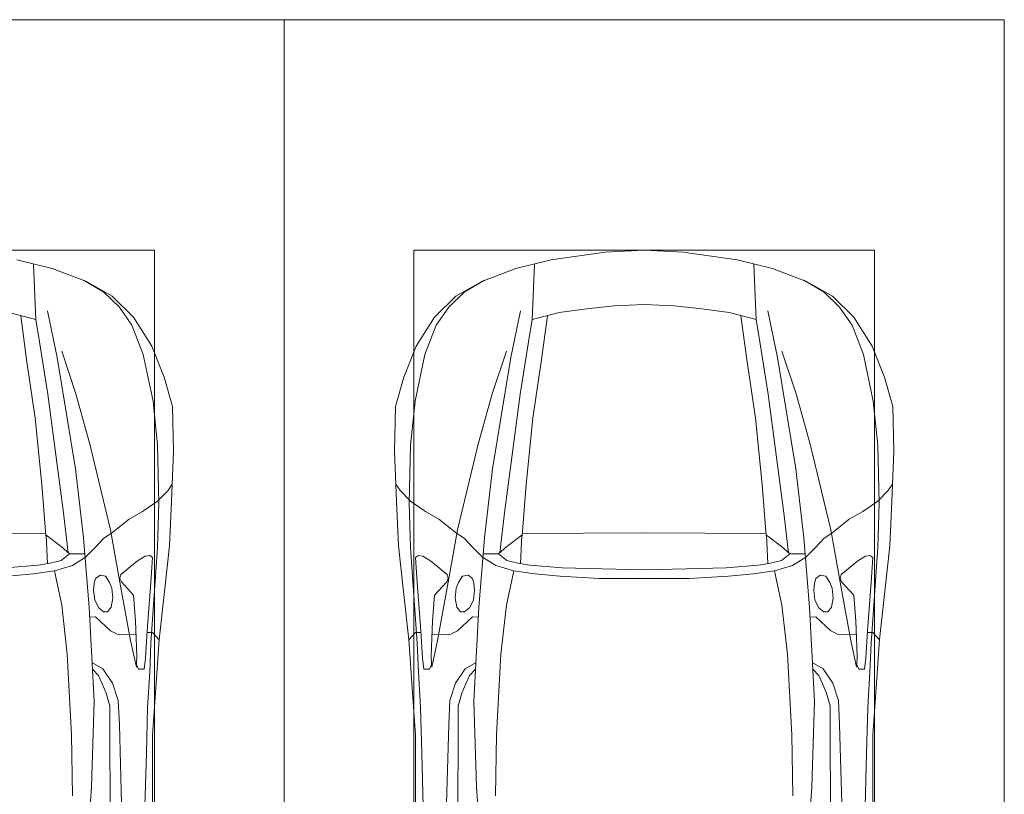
# Model space of a CAD drawing. Header units: millimetres. Extents: x -32229 to 291619, y -13689 to 125138.
# Tile 550 of 565: x 120018 to 123435, y 101663 to 104350. Entities that reach past the tile are written whole.
import ezdxf

# ---------------------------------------------------------------- set-up
doc = ezdxf.new("R2010")
doc.units = ezdxf.units.MM
doc.layers.add('A-DETL-GENF-OTLN', color=7, linetype='Continuous', lineweight=18)
doc.layers.add('C-PRKG-____-OTLN', color=7, linetype='Continuous', lineweight=18)

# ---------------------------------------------------------------- blocks, each defined once
blk = doc.blocks.new('АР_Машиноместо - 4900x2400_М__5300х2500_-V39--02 ЭМ')
at = {"layer": 'A-DETL-GENF-OTLN', "color": 253, "lineweight": 13, "true_color": 0xaaaaaa}
for p, q in [((1573, 4466.6), (1695.6, 4436.7)), ((1638.8, 4260.3), (1630.7, 4451.1)), ((1695.6, 4436.7), (1814, 4391.6)), ((1814, 4391.6), (1903.7, 4340.6)), ((1903.7, 4340.6), (1977.5, 4267.9)), ((1544.5, 4283.9), (1639, 4259.4)), ((1586, 4272.5), (1606.4, 4121.6)), ((1977.5, 4267.9), (2041.4, 4167)), ((2041.4, 4167), (2083.6, 4059.2)), ((1606.4, 4121.6), (1636.1, 3917.5)), ((2083.6, 4059.2), (2112.6, 3958.4)), ((2112.6, 3958.4), (2116, 3802.9)), ((1636.1, 3917.5), (1659.9, 3687.8)), ((2116, 3802.9), (2109.8, 3630)), ((1659.9, 3687.8), (1673.4, 3509.6)), ((2061.4, 3629.8), (2096.2, 3665.5)), ((2096.2, 3665.5), (2111.9, 3688.4)), ((2008.6, 3594.2), (2061.4, 3629.8)), ((2109.8, 3630), (2102.9, 3474.2)), ((1962.1, 3567), (2008.6, 3594.2)), ((1901.7, 3518.6), (1962.1, 3567)), ((1250, 3520.1), (1672.8, 3517.2)), ((1674.4, 3512.1), (1679, 3413)), ((1726.8, 3472.4), (1674.4, 3512.1)), ((1823.6, 3260.1), (1804.3, 3502.8)), ((1845.3, 3470.4), (1875.1, 3501.2)), ((1875.1, 3501.2), (1901.7, 3518.6)), ((1755.7, 3447), (1726.8, 3472.4)), ((1809.8, 3433.7), (1845.3, 3470.4)), ((2102.9, 3474.2), (2084.3, 3305.9)), ((1688.9, 3414.8), (1727, 3424.2)), ((1727, 3424.2), (1755.7, 3447)), ((1755.7, 3447.2), (1808.7, 3447.2)), ((1992, 3422.8), (1933.2, 3375.1)), ((2018.5, 3439.1), (1992, 3422.8)), ((2033.8, 3441.1), (2018.5, 3439.1)), ((2043.4, 3434.5), (2033.8, 3441.1)), ((2037.8, 3347.3), (2043.4, 3434.5)), ((1534.7, 3397.8), (1646.7, 3407.2)), ((1646.7, 3407.2), (1688.9, 3414.8)), ((1845.9, 3360.7), (1841.3, 3344.5)), ((1861.3, 3372.5), (1845.9, 3360.7)), ((1880, 3369.3), (1861.3, 3372.5)), ((1894.8, 3346.8), (1880, 3369.3)), ((1933.2, 3375.1), (1930.3, 3360.7)), ((1930.3, 3360.7), (1935.4, 3349.7)), ((1935.4, 3349.7), (1977.8, 3303.2)), ((1841.3, 3344.5), (1838.9, 3321.2)), ((1838.9, 3321.2), (1842.8, 3286.3)), ((1902.9, 3327.4), (1894.8, 3346.8)), ((1906.4, 3292.5), (1902.9, 3327.4)), ((2025.2, 3179.9), (2037.8, 3347.3)), ((1842.8, 3286.3), (1856.8, 3259.9)), ((1900.2, 3262.3), (1906.4, 3292.5)), ((1977.8, 3303.2), (1984.7, 3213.7)), ((2084.3, 3305.9), (2067.1, 3148.3)), ((1840.7, 2936), (1823.6, 3260.1)), ((1856.8, 3259.9), (1873.2, 3246.1)), ((1887.9, 3245.7), (1900.2, 3262.3)), ((1825.4, 3227.6), (1845.5, 3228.1)), ((1845.5, 3228.1), (1898.3, 3179.4)), ((1873.2, 3246.1), (1887.9, 3245.7)), ((1984.7, 3213.7), (1989.1, 3094.6)), ((1898.3, 3179.4), (1920.5, 3167.7)), ((2019.2, 3085), (2025.2, 3179.9)), ((1920.5, 3167.7), (1941.6, 3165.4)), ((1941.6, 3165.4), (1986.4, 3168)), ((2024.8, 3173.5), (2043.1, 3174.2)), ((2043.1, 3174.2), (2067.1, 3148.3)), ((2067.2, 3149.3), (2054, 2964.8)), ((1989.1, 3094.6), (1987.8, 3061.4)), ((2014.4, 3046.1), (2019.2, 3085)), ((1834.9, 3046.1), (1856.4, 3024.6)), ((1987.8, 3061.4), (1995.5, 3046.6)), ((1995.5, 3046.6), (2014.4, 3046.1)), ((1856.4, 3024.6), (1881.3, 2966.7)), ((1881.3, 2966.7), (1895.6, 2919.4)), ((2054, 2964.8), (2043.9, 2818.3)), ((1832.2, 2638.3), (1840.7, 2936)), ((1895.6, 2919.4), (1895.6, 2850.8)), ((1895.6, 2850.8), (1896.5, 2534.3)), ((2043.9, 2818.3), (2043.2, 2613.6)), ((1815.2, 2406.5), (1832.2, 2638.3)), ((2043.2, 2613.6), (2045.5, 2423.6))]:
    blk.add_line(p, q, dxfattribs=at)
at = {"layer": 'A-DETL-GENF-OTLN', "color": 254, "lineweight": 13, "true_color": 0xd4d4d4}
for p, q in [((1803.7, 4395.8), (1875, 4354.8)), ((1875, 4354.8), (1928.5, 4303.1)), ((1713.1, 4128.3), (1678.9, 4289.8)), ((1928.5, 4303.1), (1972.2, 4239.8)), ((1651, 4182.8), (1638.8, 4260.3)), ((1972.2, 4239.8), (2011.4, 4138.1)), ((1680.6, 4000.8), (1651, 4182.8)), ((1777.3, 4001.8), (1728.3, 4149.8)), ((2011.4, 4138.1), (2045.3, 3976.8)), ((1776.8, 3741.5), (1713.1, 4128.3)), ((1714.3, 3746.6), (1680.6, 4000.8)), ((1826.4, 3827.1), (1777.3, 4001.8)), ((2045.3, 3976.8), (2061.4, 3823.4)), ((1897.7, 3530.2), (1826.4, 3827.1)), ((2061.4, 3823.4), (2065.8, 3623.7)), ((1734.5, 3589.1), (1714.3, 3746.6)), ((1804.3, 3502.8), (1776.8, 3741.5)), ((2065.8, 3623.7), (2060.5, 3468.5)), ((1750.9, 3450.8), (1734.5, 3589.1)), ((1936, 3316.2), (1897.7, 3530.2)), ((2060.5, 3468.5), (2038, 3136.6)), ((1765.4, 3405.8), (1811.5, 3435.5)), ((1630, 3377.1), (1702.9, 3388.2)), ((1702.9, 3388.2), (1765.4, 3405.8)), ((1728.3, 3268.5), (1702.9, 3388.2)), ((1542.9, 3368.9), (1630, 3377.1)), ((1967.3, 3145.9), (1936, 3316.2)), ((1747.2, 3099), (1728.3, 3268.5)), ((1987.5, 3053.2), (1967.3, 3145.9)), ((2038, 3136.6), (2033.7, 3036.3)), ((1762.2, 2818.3), (1747.2, 3099)), ((1871, 3048.1), (1833.3, 3069.7)), ((1904.8, 2997.9), (1871, 3048.1)), ((2033.7, 3036.3), (2026.1, 2913.7)), ((1924.3, 2937.4), (1904.8, 2997.9)), ((1928.4, 2853.3), (1924.3, 2937.4)), ((2026.1, 2913.7), (2022.2, 2754.7)), ((1935.6, 2580.5), (1928.4, 2853.3)), ((1766.2, 2606.7), (1762.2, 2818.3)), ((2022.2, 2754.7), (2016.7, 2571.4))]:
    blk.add_line(p, q, dxfattribs=at)
at = {"layer": 'C-PRKG-____-OTLN', "color": 253, "lineweight": 13, "true_color": 0xaaaaaa}
for p, q in [((2500, 5300), (0, 5300)), ((2500, 0), (2500, 5300)), ((450, 4500), (2050, 4500)), ((2050, 800), (2050, 4500))]:
    blk.add_line(p, q, dxfattribs=at)
blk = doc.blocks.new('АР_Машиноместо - 4900x2400_М__5300х2500_-2211001--02 ЭМ')
at = {"layer": 'A-DETL-GENF-OTLN', "color": 253, "lineweight": 13, "true_color": 0xaaaaaa}
for p, q in [((456.8, -2613.6), (454.5, -2423.6)), ((684.8, -2406.5), (667.8, -2638.3)), ((1815.2, -2406.5), (1832.2, -2638.3)), ((2043.2, -2613.6), (2045.5, -2423.6)), ((604.4, -2850.8), (603.5, -2534.3)), ((1895.6, -2850.8), (1896.5, -2534.3)), ((456.1, -2818.3), (456.8, -2613.6)), ((2043.9, -2818.3), (2043.2, -2613.6)), ((667.8, -2638.3), (659.3, -2936)), ((1832.2, -2638.3), (1840.7, -2936)), ((446, -2964.8), (456.1, -2818.3)), ((2054, -2964.8), (2043.9, -2818.3)), ((604.4, -2919.4), (604.4, -2850.8)), ((1895.6, -2919.4), (1895.6, -2850.8)), ((618.7, -2966.7), (604.4, -2919.4)), ((659.3, -2936), (676.4, -3260.1)), ((1840.7, -2936), (1823.6, -3260.1)), ((1881.3, -2966.7), (1895.6, -2919.4)), ((432.8, -3149.3), (446, -2964.8)), ((643.6, -3024.6), (618.7, -2966.7)), ((1856.4, -3024.6), (1881.3, -2966.7)), ((2067.2, -3149.3), (2054, -2964.8)), ((665.1, -3046.1), (643.6, -3024.6)), ((1834.9, -3046.1), (1856.4, -3024.6)), ((485.6, -3046.1), (480.8, -3085)), ((504.5, -3046.6), (485.6, -3046.1)), ((512.2, -3061.4), (504.5, -3046.6)), ((510.9, -3094.6), (512.2, -3061.4)), ((1987.8, -3061.4), (1995.5, -3046.6)), ((1989.1, -3094.6), (1987.8, -3061.4)), ((1995.5, -3046.6), (2014.4, -3046.1)), ((2014.4, -3046.1), (2019.2, -3085)), ((480.8, -3085), (474.8, -3179.9)), ((515.3, -3213.7), (510.9, -3094.6)), ((1984.7, -3213.7), (1989.1, -3094.6)), ((2019.2, -3085), (2025.2, -3179.9)), ((415.7, -3305.9), (432.8, -3149.3)), ((456.9, -3174.2), (432.9, -3148.3)), ((475.2, -3173.5), (456.9, -3174.2)), ((558.4, -3165.4), (513.6, -3168)), ((579.5, -3167.7), (558.4, -3165.4)), ((601.7, -3179.4), (579.5, -3167.7)), ((1898.3, -3179.4), (1920.5, -3167.7)), ((1920.5, -3167.7), (1941.6, -3165.4)), ((1941.6, -3165.4), (1986.4, -3168)), ((2024.8, -3173.5), (2043.1, -3174.2)), ((2043.1, -3174.2), (2067.1, -3148.3)), ((2084.3, -3305.9), (2067.1, -3148.3)), ((474.8, -3179.9), (462.2, -3347.3)), ((654.5, -3228.1), (601.7, -3179.4)), ((1845.5, -3228.1), (1898.3, -3179.4)), ((2025.2, -3179.9), (2037.8, -3347.3)), ((522.2, -3303.2), (515.3, -3213.7)), ((612.1, -3245.7), (599.8, -3262.3)), ((626.8, -3246.1), (612.1, -3245.7)), ((643.2, -3259.9), (626.8, -3246.1)), ((674.6, -3227.6), (654.5, -3228.1)), ((1825.4, -3227.6), (1845.5, -3228.1)), ((1856.8, -3259.9), (1873.2, -3246.1)), ((1873.2, -3246.1), (1887.9, -3245.7)), ((1887.9, -3245.7), (1900.2, -3262.3)), ((1977.8, -3303.2), (1984.7, -3213.7)), ((599.8, -3262.3), (593.6, -3292.5)), ((657.2, -3286.3), (643.2, -3259.9)), ((676.4, -3260.1), (695.7, -3502.8)), ((1823.6, -3260.1), (1804.3, -3502.8)), ((1842.8, -3286.3), (1856.8, -3259.9)), ((1900.2, -3262.3), (1906.4, -3292.5)), ((397.1, -3474.2), (415.7, -3305.9)), ((564.6, -3349.7), (522.2, -3303.2)), ((593.6, -3292.5), (597.1, -3327.4)), ((661.1, -3321.2), (657.2, -3286.3)), ((1838.9, -3321.2), (1842.8, -3286.3)), ((1906.4, -3292.5), (1902.9, -3327.4)), ((1935.4, -3349.7), (1977.8, -3303.2)), ((2102.9, -3474.2), (2084.3, -3305.9)), ((462.2, -3347.3), (456.6, -3434.5)), ((597.1, -3327.4), (605.2, -3346.8)), ((605.2, -3346.8), (620, -3369.3)), ((654.1, -3360.7), (658.7, -3344.5)), ((658.7, -3344.5), (661.1, -3321.2)), ((1841.3, -3344.5), (1838.9, -3321.2)), ((1845.9, -3360.7), (1841.3, -3344.5)), ((1894.8, -3346.8), (1880, -3369.3)), ((1902.9, -3327.4), (1894.8, -3346.8)), ((2037.8, -3347.3), (2043.4, -3434.5)), ((508, -3422.8), (566.8, -3375.1)), ((569.7, -3360.7), (564.6, -3349.7)), ((566.8, -3375.1), (569.7, -3360.7)), ((620, -3369.3), (638.7, -3372.5)), ((638.7, -3372.5), (654.1, -3360.7)), ((1861.3, -3372.5), (1845.9, -3360.7)), ((1880, -3369.3), (1861.3, -3372.5)), ((1930.3, -3360.7), (1935.4, -3349.7)), ((1933.2, -3375.1), (1930.3, -3360.7)), ((1992, -3422.8), (1933.2, -3375.1)), ((811.1, -3414.8), (773, -3424.2)), ((853.3, -3407.2), (811.1, -3414.8)), ((825.6, -3512.1), (821, -3413)), ((965.3, -3397.8), (853.3, -3407.2)), ((1102.5, -3394.3), (965.3, -3397.8)), ((1250, -3391.3), (1102.5, -3394.3)), ((1250, -3391.3), (1397.5, -3394.3)), ((1397.5, -3394.3), (1534.7, -3397.8)), ((1534.7, -3397.8), (1646.7, -3407.2)), ((1646.7, -3407.2), (1688.9, -3414.8)), ((1674.4, -3512.1), (1679, -3413)), ((1688.9, -3414.8), (1727, -3424.2)), ((456.6, -3434.5), (466.2, -3441.1)), ((466.2, -3441.1), (481.5, -3439.1)), ((481.5, -3439.1), (508, -3422.8)), ((690.2, -3433.7), (654.7, -3470.4)), ((744.1, -3447.2), (691.3, -3447.2)), ((773, -3424.2), (744.1, -3447.2)), ((744.3, -3447), (773.2, -3472.4)), ((1755.7, -3447), (1726.8, -3472.4)), ((1727, -3424.2), (1755.7, -3447)), ((1755.7, -3447.2), (1808.7, -3447.2)), ((1809.8, -3433.7), (1845.3, -3470.4)), ((2018.5, -3439.1), (1992, -3422.8)), ((2033.8, -3441.1), (2018.5, -3439.1)), ((2043.4, -3434.5), (2033.8, -3441.1)), ((390.2, -3630), (397.1, -3474.2)), ((654.7, -3470.4), (624.9, -3501.2)), ((773.2, -3472.4), (825.6, -3512.1)), ((1726.8, -3472.4), (1674.4, -3512.1)), ((1845.3, -3470.4), (1875.1, -3501.2)), ((2109.8, -3630), (2102.9, -3474.2)), ((598.3, -3518.6), (537.9, -3567)), ((624.9, -3501.2), (598.3, -3518.6)), ((840.1, -3687.8), (826.6, -3509.6)), ((1250, -3520.1), (827.2, -3517.2)), ((1250, -3520.1), (1672.8, -3517.2)), ((1659.9, -3687.8), (1673.4, -3509.6)), ((1875.1, -3501.2), (1901.7, -3518.6)), ((1901.7, -3518.6), (1962.1, -3567)), ((537.9, -3567), (491.4, -3594.2)), ((1962.1, -3567), (2008.6, -3594.2)), ((491.4, -3594.2), (438.6, -3629.8)), ((2008.6, -3594.2), (2061.4, -3629.8)), ((384, -3802.9), (390.2, -3630)), ((438.6, -3629.8), (403.8, -3665.5)), ((2061.4, -3629.8), (2096.2, -3665.5)), ((2116, -3802.9), (2109.8, -3630)), ((403.8, -3665.5), (388.1, -3688.4)), ((863.9, -3917.5), (840.1, -3687.8)), ((1636.1, -3917.5), (1659.9, -3687.8)), ((2096.2, -3665.5), (2111.9, -3688.4)), ((387.4, -3958.4), (384, -3802.9)), ((2112.6, -3958.4), (2116, -3802.9)), ((893.6, -4121.6), (863.9, -3917.5)), ((1606.4, -4121.6), (1636.1, -3917.5)), ((416.4, -4059.2), (387.4, -3958.4)), ((2083.6, -4059.2), (2112.6, -3958.4)), ((458.6, -4167), (416.4, -4059.2)), ((2041.4, -4167), (2083.6, -4059.2)), ((914, -4272.5), (893.6, -4121.6)), ((1586, -4272.5), (1606.4, -4121.6)), ((522.5, -4267.9), (458.6, -4167)), ((1977.5, -4267.9), (2041.4, -4167)), ((596.3, -4340.6), (522.5, -4267.9)), ((955.5, -4283.9), (861, -4259.4)), ((861.2, -4260.3), (869.3, -4451.1)), ((1544.5, -4283.9), (1639, -4259.4)), ((1638.8, -4260.3), (1630.7, -4451.1)), ((1903.7, -4340.6), (1977.5, -4267.9)), ((1050.4, -4297.3), (955.5, -4283.9)), ((1146, -4306.7), (1050.4, -4297.3)), ((1354, -4306.7), (1449.6, -4297.3)), ((1449.6, -4297.3), (1544.5, -4283.9)), ((1250, -4312), (1146, -4306.7)), ((1250, -4312), (1354, -4306.7)), ((686, -4391.6), (596.3, -4340.6)), ((1814, -4391.6), (1903.7, -4340.6)), ((804.4, -4436.7), (686, -4391.6)), ((1695.6, -4436.7), (1814, -4391.6)), ((927, -4466.6), (804.4, -4436.7)), ((1573, -4466.6), (1695.6, -4436.7)), ((1114.6, -4493), (927, -4466.6)), ((1385.4, -4493), (1573, -4466.6)), ((1250, -4500), (1114.6, -4493)), ((1250, -4500), (1385.4, -4493))]:
    blk.add_line(p, q, dxfattribs=at)
at = {"layer": 'A-DETL-GENF-OTLN', "color": 254, "lineweight": 13, "true_color": 0xd4d4d4}
for p, q in [((477.8, -2754.7), (483.3, -2571.4)), ((564.4, -2580.5), (571.6, -2853.3)), ((1935.6, -2580.5), (1928.4, -2853.3)), ((2022.2, -2754.7), (2016.7, -2571.4)), ((733.8, -2606.7), (737.8, -2818.3)), ((1766.2, -2606.7), (1762.2, -2818.3)), ((473.9, -2913.7), (477.8, -2754.7)), ((2026.1, -2913.7), (2022.2, -2754.7)), ((737.8, -2818.3), (752.8, -3099)), ((1762.2, -2818.3), (1747.2, -3099)), ((571.6, -2853.3), (575.7, -2937.4)), ((1928.4, -2853.3), (1924.3, -2937.4)), ((466.3, -3036.3), (473.9, -2913.7)), ((575.7, -2937.4), (595.2, -2997.9)), ((1924.3, -2937.4), (1904.8, -2997.9)), ((2033.7, -3036.3), (2026.1, -2913.7)), ((595.2, -2997.9), (629, -3048.1)), ((1904.8, -2997.9), (1871, -3048.1)), ((462, -3136.6), (466.3, -3036.3)), ((2038, -3136.6), (2033.7, -3036.3)), ((512.5, -3053.2), (532.7, -3145.9)), ((629, -3048.1), (666.7, -3069.7)), ((1871, -3048.1), (1833.3, -3069.7)), ((1987.5, -3053.2), (1967.3, -3145.9)), ((752.8, -3099), (771.7, -3268.5)), ((1747.2, -3099), (1728.3, -3268.5)), ((439.5, -3468.5), (462, -3136.6)), ((2060.5, -3468.5), (2038, -3136.6)), ((532.7, -3145.9), (564, -3316.2)), ((1967.3, -3145.9), (1936, -3316.2)), ((771.7, -3268.5), (797.1, -3388.2)), ((1728.3, -3268.5), (1702.9, -3388.2)), ((564, -3316.2), (602.3, -3530.2)), ((1936, -3316.2), (1897.7, -3530.2)), ((870, -3377.1), (797.1, -3388.2)), ((957.1, -3368.9), (870, -3377.1)), ((1093.5, -3360.7), (957.1, -3368.9)), ((1250, -3360.7), (1093.5, -3360.7)), ((1250, -3360.7), (1406.5, -3360.7)), ((1406.5, -3360.7), (1542.9, -3368.9)), ((1542.9, -3368.9), (1630, -3377.1)), ((1630, -3377.1), (1702.9, -3388.2)), ((734.6, -3405.8), (688.5, -3435.5)), ((797.1, -3388.2), (734.6, -3405.8)), ((1702.9, -3388.2), (1765.4, -3405.8)), ((1765.4, -3405.8), (1811.5, -3435.5)), ((749.1, -3450.8), (765.5, -3589.1)), ((1750.9, -3450.8), (1734.5, -3589.1)), ((434.2, -3623.7), (439.5, -3468.5)), ((2065.8, -3623.7), (2060.5, -3468.5)), ((695.7, -3502.8), (723.2, -3741.5)), ((1804.3, -3502.8), (1776.8, -3741.5)), ((602.3, -3530.2), (673.6, -3827.1)), ((1897.7, -3530.2), (1826.4, -3827.1)), ((765.5, -3589.1), (785.7, -3746.6)), ((1734.5, -3589.1), (1714.3, -3746.6)), ((438.6, -3823.4), (434.2, -3623.7)), ((2061.4, -3823.4), (2065.8, -3623.7)), ((723.2, -3741.5), (786.9, -4128.3)), ((785.7, -3746.6), (819.4, -4000.8)), ((1714.3, -3746.6), (1680.6, -4000.8)), ((1776.8, -3741.5), (1713.1, -4128.3)), ((454.7, -3976.8), (438.6, -3823.4)), ((673.6, -3827.1), (722.7, -4001.8)), ((1826.4, -3827.1), (1777.3, -4001.8)), ((2045.3, -3976.8), (2061.4, -3823.4)), ((488.6, -4138.1), (454.7, -3976.8)), ((2011.4, -4138.1), (2045.3, -3976.8)), ((722.7, -4001.8), (771.7, -4149.8)), ((819.4, -4000.8), (849, -4182.8)), ((1680.6, -4000.8), (1651, -4182.8)), ((1777.3, -4001.8), (1728.3, -4149.8)), ((786.9, -4128.3), (821.1, -4289.8)), ((1713.1, -4128.3), (1678.9, -4289.8)), ((527.8, -4239.8), (488.6, -4138.1)), ((1972.2, -4239.8), (2011.4, -4138.1)), ((849, -4182.8), (861.2, -4260.3)), ((1651, -4182.8), (1638.8, -4260.3)), ((571.5, -4303.1), (527.8, -4239.8)), ((1928.5, -4303.1), (1972.2, -4239.8)), ((625, -4354.8), (571.5, -4303.1)), ((1875, -4354.8), (1928.5, -4303.1)), ((696.3, -4395.8), (625, -4354.8)), ((1803.7, -4395.8), (1875, -4354.8))]:
    blk.add_line(p, q, dxfattribs=at)
at = {"layer": 'C-PRKG-____-OTLN', "color": 253, "lineweight": 13, "true_color": 0xaaaaaa}
for p, q in [((0, 0), (0, -5300)), ((2500, 0), (2500, -5300)), ((450, -800), (450, -4500)), ((2050, -800), (2050, -4500)), ((450, -4500), (2050, -4500)), ((2500, -5300), (0, -5300))]:
    blk.add_line(p, q, dxfattribs=at)
blk = doc.blocks.new('Наметкина 10_РД_АР_П_отсоединено_rvt-1--02 ЭМ')
at = {"layer": 'C-PRKG-____-OTLN', "color": 253, "lineweight": 13, "true_color": 0xaaaaaa}
blk.add_blockref('АР_Машиноместо - 4900x2400_М__5300х2500_-V39--02 ЭМ', (118435.3, 99050), dxfattribs=at)
at = {"layer": 'C-PRKG-____-OTLN', "color": 253, "lineweight": 13, "true_color": 0xaaaaaa, "rotation": 180}
blk.add_blockref('АР_Машиноместо - 4900x2400_М__5300х2500_-2211001--02 ЭМ', (123435.3, 99050), dxfattribs=at)

msp = doc.modelspace()

# ---------------------------------------------------------------- block references
at = {"lineweight": 5}
msp.add_blockref('Наметкина 10_РД_АР_П_отсоединено_rvt-1--02 ЭМ', (0, 0), dxfattribs=at)

doc.saveas('drawing.dxf')
